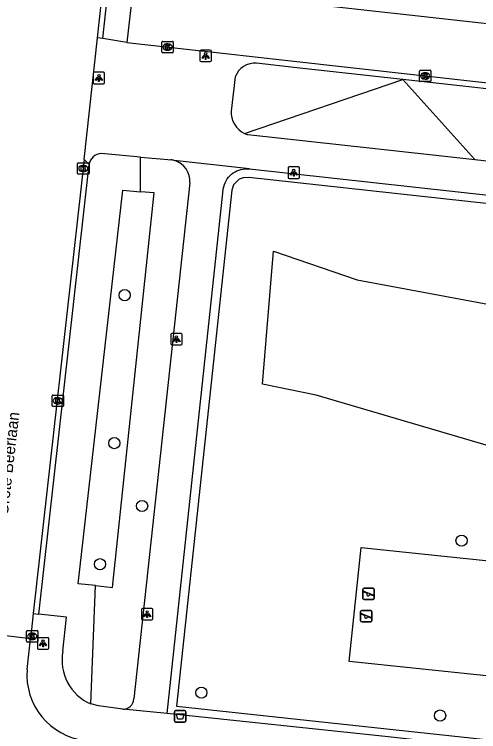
# Model space of a CAD drawing. Extents: x 161928 to 163055, y 386475 to 387428.
# Drawn here: x 162531.5 to 162572, y 386950.1 to 387012.7 of the extents above; entities that cross this region are included whole.
import ezdxf

# ---------------------------------------------------------------- set-up
doc = ezdxf.new("R2010")
doc.units = 0
for name, color, linetype in [('IMGEO_Afvalbak', 7, 'Continuous'), ('IMGEO_Boom', 7, 'Continuous'), ('IMGEO_Groenvoorziening', 7, 'Continuous'), ('IMGEO_Haag', 7, 'Continuous'), ('IMGEO_Kolk', 7, 'Continuous'), ('IMGEO_Lichtpunt', 7, 'Continuous'), ('IMGEO_Openbare_ruimte_label', 7, 'Continuous'), ('IMGEO_Rijbaan_lokaal_gesloten', 7, 'Continuous'), ('IMGEO_Rijbaan_lokaal_open', 7, 'Continuous'), ('IMGEO_Speelvoorziening', 7, 'Continuous'), ('IMGEO_Voetpad_open', 7, 'Continuous')]:
    doc.layers.add(name, color=color, linetype=linetype)

msp = doc.modelspace()

# ---------------------------------------------------------------- linework, layer by layer
at = {"layer": 'IMGEO_Afvalbak'}
for p, q in [((162545.451, 386951.048), (162545.451, 386951.848)), ((162545.451, 386951.848), (162545.451, 386951.048)), ((162545.551, 386951.948), (162546.341, 386951.948)), ((162546.341, 386951.948), (162545.551, 386951.948)), ((162546.441, 386951.848), (162546.441, 386951.048)), ((162546.441, 386951.048), (162546.441, 386951.848)), ((162546.341, 386950.948), (162545.551, 386950.948)), ((162545.551, 386950.948), (162546.341, 386950.948))]:
    msp.add_line(p, q, dxfattribs=at)
msp.add_lwpolyline([(162545.594, 386951.662), (162546.298, 386951.662), (162546.149, 386951.192), (162545.743, 386951.192), (162545.594, 386951.662)], dxfattribs=at)
for centre, start, end in [((162545.551, 386951.848), 90, 180), ((162545.551, 386951.848), 90, 180), ((162546.341, 386951.848), 0, 90), ((162546.341, 386951.848), 360, 90), ((162545.551, 386951.048), 180, 270), ((162545.551, 386951.048), 180, 270), ((162546.341, 386951.048), 270, 0), ((162546.341, 386951.048), 270, 0)]:
    msp.add_arc(centre, 0.1, start, end, dxfattribs=at)
at = {"layer": 'IMGEO_Boom'}
for centre in [(162541.11, 386988.172), (162540.209, 386975.267), (162542.632, 386969.79), (162570.5, 386966.766), (162538.957, 386964.714), (162547.803, 386953.512), (162568.626, 386951.513)]:
    msp.add_circle(centre, 0.489, dxfattribs=at)
at = {"layer": 'IMGEO_Groenvoorziening'}
for points in [[(162551.574, 387002.276), (162565.385, 387006.972)], [(162571.651, 387000), (162565.385, 387006.972)], [(162542.495, 386997.19), (162542.495, 387000.197)], [(162538.561, 386962.85), (162537.066, 386963.013), (162540.945, 386997.32), (162542.495, 386997.19)], [(162538.561, 386962.85), (162540.057, 386962.687), (162543.68, 386997.09), (162542.495, 386997.19)], [(162557.818, 386979.44), (162553.142, 386980.409), (162554.088, 386992.009), (162561.384, 386989.498), (162577.93, 386986.433), (162579.982, 386982.824), (162584.677, 386981.291), (162592.313, 386984.822), (162597.809, 386987.363), (162603.018, 386986.506), (162602.054, 386981.129), (162602.19, 386978.496), (162602.439, 386973.652), (162601.078, 386966.676), (162598.143, 386965.836), (162593.133, 386969.063), (162557.818, 386979.44)], [(162577.692, 386954.447), (162560.693, 386956.235), (162561.739, 386966.18), (162578.738, 386964.392), (162577.692, 386954.447)], [(162538.155, 386952.527), (162538.561, 386962.85)]]:
    msp.add_lwpolyline(points, dxfattribs=at)
at = {"layer": 'IMGEO_Haag'}
msp.add_lwpolyline([(162605.27, 386992.55), (162575.032, 386995.89), (162551.942, 386998.44), (162551.437, 386998.409), (162551.108, 386998.276), (162550.61, 386997.779), (162550.452, 386997.326), (162545.644, 386952.346), (162579.105, 386948.742), (162580.503, 386959.842), (162593.813, 386958.284), (162593.741, 386957.671), (162581.379, 386959.015), (162580.167, 386947.871)], dxfattribs=at)
at = {"layer": 'IMGEO_Kolk'}
for p, q in [((162544.351, 387009.378), (162544.351, 387010.23)), ((162544.426, 387010.304), (162545.278, 387010.304)), ((162544.839, 387010.084), (162544.864, 387010.084)), ((162545.352, 387010.23), (162545.352, 387009.378)), ((162545.278, 387009.304), (162544.426, 387009.304)), ((162544.862, 387009.524), (162544.837, 387009.524)), ((162566.828, 387006.866), (162566.828, 387007.718)), ((162566.903, 387007.792), (162567.755, 387007.792)), ((162567.316, 387007.572), (162567.341, 387007.572)), ((162567.829, 387007.718), (162567.829, 387006.866)), ((162567.755, 387006.792), (162566.903, 387006.792)), ((162567.339, 387007.012), (162567.314, 387007.012)), ((162537.003, 386998.79), (162537.003, 386999.642)), ((162537.078, 386999.716), (162537.93, 386999.716)), ((162537.491, 386999.496), (162537.516, 386999.496)), ((162538.004, 386999.642), (162538.004, 386998.79)), ((162537.93, 386998.716), (162537.078, 386998.716)), ((162537.514, 386998.936), (162537.489, 386998.936)), ((162534.783, 386978.536), (162534.783, 386979.388)), ((162534.858, 386979.462), (162535.71, 386979.462)), ((162535.271, 386979.242), (162535.296, 386979.242)), ((162535.784, 386979.388), (162535.784, 386978.536)), ((162535.71, 386978.462), (162534.858, 386978.462)), ((162535.294, 386978.682), (162535.269, 386978.682)), ((162532.546, 386957.993), (162532.546, 386958.845)), ((162532.621, 386958.919), (162533.473, 386958.919)), ((162533.034, 386958.699), (162533.059, 386958.699)), ((162533.547, 386958.845), (162533.547, 386957.993)), ((162533.473, 386957.919), (162532.621, 386957.919)), ((162533.057, 386958.139), (162533.032, 386958.139))]:
    msp.add_line(p, q, dxfattribs=at)
for points in [[(162544.351, 387009.378), (162544.351, 387010.23)], [(162544.426, 387010.304), (162545.278, 387010.304)], [(162544.672, 387010.004), (162544.795, 387010.004), (162544.795, 387009.853), (162544.925, 387010.004), (162545.089, 387010.004), (162544.943, 387009.853), (162545.096, 387009.604), (162544.944, 387009.604), (162544.859, 387009.768), (162544.795, 387009.701), (162544.795, 387009.604), (162544.672, 387009.604), (162544.672, 387010.004)], [(162545.352, 387010.23), (162545.352, 387009.378)], [(162545.278, 387009.304), (162544.426, 387009.304)], [(162566.828, 387006.866), (162566.828, 387007.718)], [(162566.903, 387007.792), (162567.755, 387007.792)], [(162567.149, 387007.492), (162567.272, 387007.492), (162567.272, 387007.341), (162567.402, 387007.492), (162567.566, 387007.492), (162567.42, 387007.341), (162567.573, 387007.092), (162567.421, 387007.092), (162567.336, 387007.256), (162567.272, 387007.189), (162567.272, 387007.092), (162567.149, 387007.092), (162567.149, 387007.492)], [(162567.829, 387007.718), (162567.829, 387006.866)], [(162567.755, 387006.792), (162566.903, 387006.792)], [(162537.003, 386998.79), (162537.003, 386999.642)], [(162537.078, 386999.716), (162537.93, 386999.716)], [(162537.324, 386999.416), (162537.447, 386999.416), (162537.447, 386999.265), (162537.577, 386999.416), (162537.741, 386999.416), (162537.595, 386999.265), (162537.748, 386999.016), (162537.596, 386999.016), (162537.511, 386999.18), (162537.447, 386999.113), (162537.447, 386999.016), (162537.324, 386999.016), (162537.324, 386999.416)], [(162538.004, 386999.642), (162538.004, 386998.79)], [(162537.93, 386998.716), (162537.078, 386998.716)], [(162534.783, 386978.536), (162534.783, 386979.388)], [(162534.858, 386979.462), (162535.71, 386979.462)], [(162535.104, 386979.162), (162535.227, 386979.162), (162535.227, 386979.011), (162535.357, 386979.162), (162535.521, 386979.162), (162535.375, 386979.011), (162535.528, 386978.762), (162535.376, 386978.762), (162535.291, 386978.926), (162535.227, 386978.859), (162535.227, 386978.762), (162535.104, 386978.762), (162535.104, 386979.162)], [(162535.784, 386979.388), (162535.784, 386978.536)], [(162535.71, 386978.462), (162534.858, 386978.462)], [(162532.546, 386957.993), (162532.546, 386958.845)], [(162532.621, 386958.919), (162533.473, 386958.919)], [(162532.867, 386958.619), (162532.99, 386958.619), (162532.99, 386958.468), (162533.12, 386958.619), (162533.284, 386958.619), (162533.138, 386958.468), (162533.291, 386958.219), (162533.139, 386958.219), (162533.054, 386958.383), (162532.99, 386958.316), (162532.99, 386958.219), (162532.867, 386958.219), (162532.867, 386958.619)], [(162533.547, 386958.845), (162533.547, 386957.993)], [(162533.473, 386957.919), (162532.621, 386957.919)]]:
    msp.add_lwpolyline(points, dxfattribs=at)
for centre, start, end in [((162544.428, 387010.228), 91.55205, 178.44795), ((162544.428, 387010.228), 91.55205, 178.44795), ((162545.276, 387010.228), 1.55205, 88.44795), ((162545.276, 387010.228), 1.55205, 88.44795), ((162544.428, 387009.38), 181.55205, 268.44795), ((162544.428, 387009.38), 181.55205, 268.44795), ((162545.276, 387009.38), 271.55205, 358.44795), ((162545.276, 387009.38), 271.55205, 358.44795), ((162566.905, 387007.716), 91.55205, 178.44795), ((162566.905, 387007.716), 91.55205, 178.44795), ((162567.753, 387007.716), 1.55205, 88.44795), ((162567.753, 387007.716), 1.55205, 88.44795), ((162566.905, 387006.868), 181.55205, 268.44795), ((162566.905, 387006.868), 181.55205, 268.44795), ((162567.753, 387006.868), 271.55205, 358.44795), ((162567.753, 387006.868), 271.55205, 358.44795), ((162537.08, 386999.64), 91.55205, 178.44795), ((162537.08, 386999.64), 91.55205, 178.44795), ((162537.928, 386999.64), 1.55205, 88.44795), ((162537.928, 386999.64), 1.55205, 88.44795), ((162537.08, 386998.792), 181.55205, 268.44795), ((162537.08, 386998.792), 181.55205, 268.44795), ((162537.928, 386998.792), 271.55205, 358.44795), ((162537.928, 386998.792), 271.55205, 358.44795), ((162534.86, 386979.386), 91.55205, 178.44795), ((162534.86, 386979.386), 91.55205, 178.44795), ((162535.708, 386979.386), 1.55205, 88.44795), ((162535.708, 386979.386), 1.55205, 88.44795), ((162534.86, 386978.538), 181.55205, 268.44795), ((162534.86, 386978.538), 181.55205, 268.44795), ((162535.708, 386978.538), 271.55205, 358.44795), ((162535.708, 386978.538), 271.55205, 358.44795), ((162532.623, 386958.843), 91.55205, 178.44795), ((162532.623, 386958.843), 91.55205, 178.44795), ((162533.471, 386958.843), 1.55205, 88.44795), ((162533.471, 386958.843), 1.55205, 88.44795), ((162532.623, 386957.995), 181.55205, 268.44795), ((162532.623, 386957.995), 181.55205, 268.44795), ((162533.471, 386957.995), 271.55205, 358.44795), ((162533.471, 386957.995), 271.55205, 358.44795)]:
    msp.add_arc(centre, 0.0765, start, end, dxfattribs=at)
for centre, major_axis, ratio, start_param, end_param in [((162544.838, 387009.804), (-0.387, 0.002), 0.722429, 4.712389, 7.853982), ((162544.863, 387009.804), (-0.39, 0.002), 0.717154, 1.570796, 4.712389), ((162567.315, 387007.292), (-0.387, 0.002), 0.722429, 4.712389, 7.853982), ((162567.34, 387007.292), (-0.39, 0.002), 0.717154, 1.570796, 4.712389), ((162537.49, 386999.216), (-0.387, 0.002), 0.722429, 4.712389, 7.853982), ((162537.515, 386999.216), (-0.39, 0.002), 0.717154, 1.570796, 4.712389), ((162535.27, 386978.962), (-0.387, 0.002), 0.722429, 4.712389, 7.853982), ((162535.295, 386978.962), (-0.39, 0.002), 0.717154, 1.570796, 4.712389), ((162533.033, 386958.419), (-0.387, 0.002), 0.722429, 4.712389, 7.853982), ((162533.058, 386958.419), (-0.39, 0.002), 0.717154, 1.570796, 4.712389)]:
    msp.add_ellipse(centre, major_axis=major_axis, ratio=ratio, start_param=start_param, end_param=end_param, dxfattribs=at)
at = {"layer": 'IMGEO_Lichtpunt'}
for p, q in [((162547.676, 387009.44), (162547.676, 387008.633)), ((162547.676, 387009.44), (162547.676, 387008.633)), ((162548.578, 387009.535), (162547.77, 387009.535)), ((162548.578, 387009.535), (162547.77, 387009.535)), ((162548.672, 387008.633), (162548.672, 387009.44)), ((162548.672, 387008.633), (162548.672, 387009.44)), ((162547.77, 387008.539), (162548.578, 387008.539)), ((162547.77, 387008.539), (162548.578, 387008.539)), ((162538.361, 387007.512), (162538.361, 387006.705)), ((162538.361, 387007.512), (162538.361, 387006.705)), ((162539.263, 387007.607), (162538.455, 387007.607)), ((162539.263, 387007.607), (162538.455, 387007.607)), ((162539.357, 387006.705), (162539.357, 387007.512)), ((162539.357, 387006.705), (162539.357, 387007.512)), ((162538.455, 387006.611), (162539.263, 387006.611)), ((162538.455, 387006.611), (162539.263, 387006.611)), ((162555.361, 386999.26), (162555.361, 386998.453)), ((162555.361, 386999.26), (162555.361, 386998.453)), ((162556.263, 386999.355), (162555.455, 386999.355)), ((162556.263, 386999.355), (162555.455, 386999.355)), ((162556.357, 386998.453), (162556.357, 386999.26)), ((162556.357, 386998.453), (162556.357, 386999.26)), ((162555.455, 386998.359), (162556.263, 386998.359)), ((162555.455, 386998.359), (162556.263, 386998.359)), ((162545.129, 386984.736), (162545.129, 386983.929)), ((162545.129, 386984.736), (162545.129, 386983.929)), ((162546.031, 386984.831), (162545.223, 386984.831)), ((162546.031, 386984.831), (162545.223, 386984.831)), ((162546.125, 386983.929), (162546.125, 386984.736)), ((162546.125, 386983.929), (162546.125, 386984.736)), ((162545.223, 386983.835), (162546.031, 386983.835)), ((162545.223, 386983.835), (162546.031, 386983.835)), ((162542.576, 386960.759), (162542.576, 386959.952)), ((162542.576, 386960.759), (162542.576, 386959.952)), ((162543.478, 386960.854), (162542.67, 386960.854)), ((162543.478, 386960.854), (162542.67, 386960.854)), ((162543.572, 386959.952), (162543.572, 386960.759)), ((162543.572, 386959.952), (162543.572, 386960.759)), ((162542.67, 386959.858), (162543.478, 386959.858)), ((162542.67, 386959.858), (162543.478, 386959.858)), ((162533.493, 386958.21), (162533.493, 386957.403)), ((162533.493, 386958.21), (162533.493, 386957.403)), ((162534.395, 386958.305), (162533.587, 386958.305)), ((162534.395, 386958.305), (162533.587, 386958.305)), ((162534.489, 386957.403), (162534.489, 386958.21)), ((162534.489, 386957.403), (162534.489, 386958.21)), ((162533.587, 386957.309), (162534.395, 386957.309)), ((162533.587, 386957.309), (162534.395, 386957.309))]:
    msp.add_line(p, q, dxfattribs=at)
for points in [[(162548.05, 387009.104), (162548.089, 387009.076), (162547.901, 387008.814), (162547.863, 387008.841), (162548.05, 387009.104)], [(162548.152, 387009.056), (162548.199, 387009.056), (162548.199, 387008.734), (162548.152, 387008.734), (162548.152, 387009.056)], [(162548.262, 387009.076), (162548.3, 387009.103), (162548.487, 387008.841), (162548.448, 387008.813), (162548.262, 387009.076)], [(162538.735, 387007.176), (162538.774, 387007.148), (162538.586, 387006.886), (162538.548, 387006.913), (162538.735, 387007.176)], [(162538.837, 387007.128), (162538.884, 387007.128), (162538.884, 387006.806), (162538.837, 387006.806), (162538.837, 387007.128)], [(162538.947, 387007.148), (162538.985, 387007.175), (162539.172, 387006.913), (162539.133, 387006.885), (162538.947, 387007.148)], [(162555.735, 386998.924), (162555.774, 386998.896), (162555.586, 386998.634), (162555.548, 386998.661), (162555.735, 386998.924)], [(162555.837, 386998.876), (162555.884, 386998.876), (162555.884, 386998.554), (162555.837, 386998.554), (162555.837, 386998.876)], [(162555.947, 386998.896), (162555.985, 386998.923), (162556.172, 386998.661), (162556.133, 386998.633), (162555.947, 386998.896)], [(162545.503, 386984.4), (162545.542, 386984.372), (162545.354, 386984.11), (162545.316, 386984.137), (162545.503, 386984.4)], [(162545.605, 386984.352), (162545.652, 386984.352), (162545.652, 386984.03), (162545.605, 386984.03), (162545.605, 386984.352)], [(162545.715, 386984.372), (162545.753, 386984.399), (162545.94, 386984.137), (162545.901, 386984.109), (162545.715, 386984.372)], [(162542.95, 386960.423), (162542.989, 386960.395), (162542.801, 386960.133), (162542.763, 386960.16), (162542.95, 386960.423)], [(162543.052, 386960.375), (162543.099, 386960.375), (162543.099, 386960.053), (162543.052, 386960.053), (162543.052, 386960.375)], [(162543.162, 386960.395), (162543.2, 386960.422), (162543.387, 386960.16), (162543.348, 386960.132), (162543.162, 386960.395)], [(162533.867, 386957.874), (162533.906, 386957.846), (162533.718, 386957.584), (162533.68, 386957.611), (162533.867, 386957.874)], [(162533.969, 386957.826), (162534.016, 386957.826), (162534.016, 386957.504), (162533.969, 386957.504), (162533.969, 386957.826)], [(162534.079, 386957.846), (162534.117, 386957.873), (162534.304, 386957.611), (162534.265, 386957.583), (162534.079, 386957.846)]]:
    msp.add_lwpolyline(points, dxfattribs=at)
for centre in [(162548.175, 387009.238), (162538.86, 387007.31), (162555.86, 386999.058), (162545.628, 386984.534), (162543.075, 386960.557), (162533.992, 386958.008)]:
    msp.add_circle(centre, 0.0994, dxfattribs=at)
for centre, start, end in [((162547.77, 387009.44), 90, 180), ((162547.77, 387009.44), 90, 180), ((162548.578, 387009.44), 0, 90), ((162548.578, 387009.44), 0, 90), ((162547.77, 387008.633), 180, 270), ((162547.77, 387008.633), 180, 270), ((162548.578, 387008.633), 270, 0), ((162548.578, 387008.633), 270, 360), ((162538.455, 387007.512), 90, 180), ((162538.455, 387007.512), 90, 180), ((162539.263, 387007.512), 0, 90), ((162539.263, 387007.512), 0, 90), ((162538.455, 387006.705), 180, 270), ((162538.455, 387006.705), 180, 270), ((162539.263, 387006.705), 270, 0), ((162539.263, 387006.705), 270, 360), ((162555.455, 386999.26), 90, 180), ((162555.455, 386999.26), 90, 180), ((162556.263, 386999.26), 0, 90), ((162556.263, 386999.26), 0, 90), ((162555.455, 386998.453), 180, 270), ((162555.455, 386998.453), 180, 270), ((162556.263, 386998.453), 270, 0), ((162556.263, 386998.453), 270, 360), ((162545.223, 386984.736), 90, 180), ((162545.223, 386984.736), 90, 180), ((162546.031, 386984.736), 0, 90), ((162546.031, 386984.736), 0, 90), ((162545.223, 386983.929), 180, 270), ((162545.223, 386983.929), 180, 270), ((162546.031, 386983.929), 270, 0), ((162546.031, 386983.929), 270, 360), ((162542.67, 386960.759), 90, 180), ((162542.67, 386960.759), 90, 180), ((162543.478, 386960.759), 0, 90), ((162543.478, 386960.759), 0, 90), ((162542.67, 386959.952), 180, 270), ((162542.67, 386959.952), 180, 270), ((162543.478, 386959.952), 270, 0), ((162543.478, 386959.952), 270, 360), ((162533.587, 386958.21), 90, 180), ((162533.587, 386958.21), 90, 180), ((162534.395, 386958.21), 0, 90), ((162534.395, 386958.21), 0, 90), ((162533.587, 386957.403), 180, 270), ((162533.587, 386957.403), 180, 270), ((162534.395, 386957.403), 270, 0), ((162534.395, 386957.403), 270, 360)]:
    msp.add_arc(centre, 0.0946, start, end, dxfattribs=at)
at = {"layer": 'IMGEO_Rijbaan_lokaal_gesloten'}
for points in [[(162538.733, 387010.616), (162539.288, 387015.706)], [(162537.575, 387000), (162538.733, 387010.616)], [(162537.575, 387000), (162533.13, 386960.419)], [(162533.13, 386960.419), (162533.035, 386959.573), (162532.885, 386958.197)]]:
    msp.add_lwpolyline(points, dxfattribs=at)
at = {"layer": 'IMGEO_Rijbaan_lokaal_open'}
for points in [[(162552.821, 387014.097), (162551.43, 387014.253), (162550.446, 387014.364), (162545.276, 387014.948), (162541.883, 387015.332), (162541.312, 387010.204)], [(162552.821, 387014.097), (162575.866, 387011.509)], [(162541.312, 387010.204), (162549.901, 387009.247), (162555.079, 387008.67), (162578.771, 387006.029), (162578.955, 387006.018), (162579.136, 387005.989)], [(162532.885, 386958.197), (162524.951, 386959.154)], [(162532.594, 386955.54), (162532.885, 386958.197)]]:
    msp.add_lwpolyline(points, dxfattribs=at)
msp.add_arc((162538.359, 386955.079), 5.783, 175.42609, 263.21908, dxfattribs=at)
at = {"layer": 'IMGEO_Speelvoorziening'}
for p, q in [((162561.894, 386961.732), (162561.894, 386962.532)), ((162561.894, 386962.532), (162561.894, 386961.732)), ((162562.277, 386962.16), (162561.938, 386962.297)), ((162561.963, 386962.357), (162562.839, 386962.004)), ((162561.994, 386962.632), (162562.784, 386962.632)), ((162562.784, 386962.632), (162561.994, 386962.632)), ((162562.884, 386962.532), (162562.884, 386961.732)), ((162562.884, 386961.732), (162562.884, 386962.532)), ((162562.784, 386961.632), (162561.994, 386961.632)), ((162561.994, 386961.632), (162562.784, 386961.632)), ((162562.815, 386961.944), (162562.475, 386962.081)), ((162561.695, 386959.781), (162561.695, 386960.581)), ((162561.695, 386960.581), (162561.695, 386959.781)), ((162562.078, 386960.209), (162561.739, 386960.346)), ((162561.764, 386960.406), (162562.64, 386960.053)), ((162561.795, 386960.681), (162562.585, 386960.681)), ((162562.585, 386960.681), (162561.795, 386960.681)), ((162562.685, 386960.581), (162562.685, 386959.781)), ((162562.685, 386959.781), (162562.685, 386960.581)), ((162562.616, 386959.993), (162562.276, 386960.13)), ((162562.585, 386959.681), (162561.795, 386959.681)), ((162561.795, 386959.681), (162562.585, 386959.681))]:
    msp.add_line(p, q, dxfattribs=at)
for centre, radius, start, end in [((162561.994, 386962.532), 0.1, 90, 180), ((162561.994, 386962.532), 0.1, 90, 180), ((162561.951, 386962.327), 0.0327, 68.07798, 248.07798), ((162562.784, 386962.532), 0.1, 0, 90), ((162562.784, 386962.532), 0.1, 360, 90), ((162561.994, 386961.732), 0.1, 180, 270), ((162561.994, 386961.732), 0.1, 180, 270), ((162562.356, 386962.07), 0.12, 130.99278, 5.16318), ((162562.784, 386961.732), 0.1, 270, 0), ((162562.784, 386961.732), 0.1, 270, 0), ((162562.827, 386961.974), 0.0327, 248.07798, 68.07798), ((162561.795, 386960.581), 0.1, 90, 180), ((162561.795, 386960.581), 0.1, 90, 180), ((162561.752, 386960.376), 0.0327, 68.07798, 248.07798), ((162562.585, 386960.581), 0.1, 0, 90), ((162562.585, 386960.581), 0.1, 360, 90), ((162561.795, 386959.781), 0.1, 180, 270), ((162561.795, 386959.781), 0.1, 180, 270), ((162562.157, 386960.119), 0.12, 130.99278, 5.16318), ((162562.585, 386959.781), 0.1, 270, 0), ((162562.585, 386959.781), 0.1, 270, 0), ((162562.628, 386960.023), 0.0327, 248.07798, 68.07798)]:
    msp.add_arc(centre, radius, start, end, dxfattribs=at)
at = {"layer": 'IMGEO_Voetpad_open'}
for points in [[(162539.197, 387010.566), (162539.759, 387015.655), (162539.288, 387015.706)], [(162539.197, 387010.566), (162538.733, 387010.616)], [(162541.312, 387010.204), (162539.197, 387010.566)], [(162565.385, 387006.972), (162556.119, 387008.003), (162552.621, 387008.394)], [(162550.757, 387007.209), (162550.411, 387004.229)], [(162578.952, 387005.453), (162565.385, 387006.972)], [(162551.865, 387002.169), (162567.988, 387000.401), (162571.651, 387000)], [(162542.495, 387000.197), (162539.07, 387000.512)], [(162538.012, 386999.561), (162537.575, 387000)], [(162542.495, 387000.197), (162544.877, 387000), (162545.151, 386999.972)], [(162551.99, 386999.183), (162545.442, 386999.918)], [(162571.651, 387000), (162578.31, 386999.232)], [(162533.636, 386960.368), (162538.012, 386999.561)], [(162544.824, 386951.68), (162549.704, 386997.353), (162549.717, 386997.451), (162549.755, 386997.633), (162549.809, 386997.81), (162549.878, 386997.982), (162549.962, 386998.147), (162550.061, 386998.304), (162550.173, 386998.452), (162550.298, 386998.588), (162550.435, 386998.713), (162550.583, 386998.826), (162550.74, 386998.924), (162550.905, 386999.009), (162551.077, 386999.078), (162551.254, 386999.132), (162551.436, 386999.169), (162551.62, 386999.19), (162551.805, 386999.195), (162551.99, 386999.183)], [(162551.99, 386999.183), (162573.623, 386996.792), (162605.08, 386993.316)], [(162546.789, 386997.96), (162541.909, 386952.964)], [(162533.13, 386960.419), (162533.636, 386960.368)], [(162535.721, 386957.123), (162536.046, 386960.106), (162533.636, 386960.368)], [(162540.955, 386952.063), (162538.825, 386952.35), (162538.155, 386952.527)], [(162544.824, 386951.68), (162540.955, 386952.063)], [(162580.167, 386947.871), (162579.701, 386947.923), (162564.105, 386949.669), (162544.824, 386951.68)]]:
    msp.add_lwpolyline(points, dxfattribs=at)
for centre, radius, start, end in [((162552.478, 387006.56), 1.839, 85.54737, 159.34329), ((162552.419, 387004.102), 2.012, 176.37858, 245.16852), ((162552.407, 387004.092), 1.997, 245.36036, 254.26293), ((162539.09, 386999.425), 1.087, 91.07378, 172.8288), ((162544.973, 386998.204), 1.777, 74.71007, 84.26468), ((162544.962, 386998.145), 1.836, 354.20387, 74.84795), ((162539.811, 386956.346), 4.163, 169.24694, 246.56363), ((162540.947, 386953.027), 0.964, 270.47961, 356.24724)]:
    msp.add_arc(centre, radius, start, end, dxfattribs=at)

# ---------------------------------------------------------------- texts
at = {"layer": 'IMGEO_Openbare_ruimte_label'}
msp.add_text('Grote Beerlaan', height=1, rotation=83.51434, dxfattribs=at).set_placement((162530.907, 386968.916))

doc.saveas('drawing.dxf')
